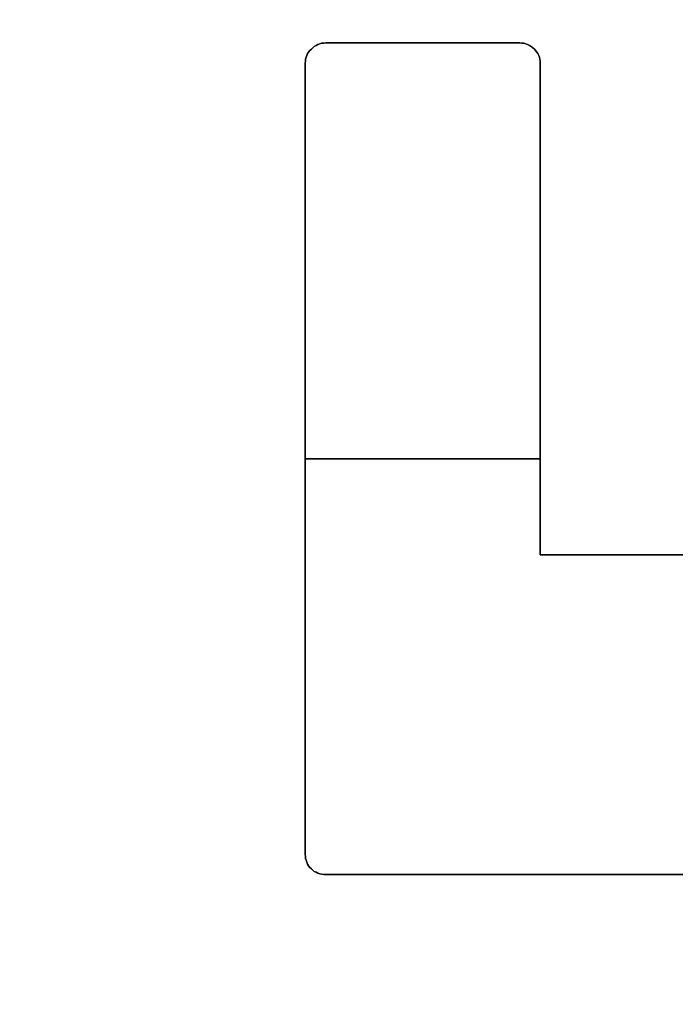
# Model space of a CAD drawing. Header units: millimetres. Extents: x -661 to 720, y -255 to 255.
# Tile 634 of 656: x -471.3 to -469.63, y -29.53 to -27.02. Entities that reach past the tile are written whole.
import ezdxf

# ---------------------------------------------------------------- set-up
doc = ezdxf.new("R2010")
doc.units = ezdxf.units.MM
doc.layers.add('Floreana 120', color=18, linetype='Continuous', true_color=0x000000)

msp = doc.modelspace()

# ---------------------------------------------------------------- linework, layer by layer
at = {"layer": 'Floreana 120', "color": 253, "true_color": 0x97aaae}
for p, q in [((-470.5205, -27.084, -0.15), (-470.0257, -27.084, -0.15)), ((-470.5205, -27.084, -0.15), (-470.0257, -27.084, -0.15)), ((-470.2731, -27.084, -0.2), (-470.2731, -27.084, -0.1)), ((-470.2731, -27.084, -0.2), (-470.2731, -27.084, -0.1)), ((-470.5727, -27.1354, -0.15), (-470.5727, -29.1509, -0.15)), ((-470.5727, -27.1354, -0.15), (-470.5727, -29.1509, -0.15)), ((-469.9736, -28.3877, -0.15), (-469.9736, -27.1354, -0.15)), ((-469.9736, -28.3877, -0.15), (-469.9736, -27.1354, -0.15)), ((-469.9736, -27.7615, -0.2), (-469.9736, -27.7615, -0.1)), ((-469.9736, -27.7615, -0.2), (-469.9736, -27.7615, -0.1)), ((-470.5727, -28.1431, -0.2), (-470.5727, -28.1431, -0.1)), ((-470.5727, -28.1431, -0.2), (-470.5727, -28.1431, -0.1)), ((-469.9736, -28.1432, -0.2), (-470.5727, -28.1432, -0.2)), ((-470.5727, -28.1432, -0.1), (-469.9736, -28.1432, -0.1)), ((-470.5727, -28.1432, -0.1), (-469.9736, -28.1432, -0.1)), ((-469.9736, -28.1432, -0.2), (-470.5727, -28.1432, -0.2)), ((-469.9736, -28.3877, -0.15), (-469.5954, -28.3877, -0.15)), ((-469.9736, -28.3877, -0.15), (-469.5954, -28.3877, -0.15)), ((-469.7845, -28.3877, -0.2), (-469.7845, -28.3877, -0.1)), ((-469.7845, -28.3877, -0.2), (-469.7845, -28.3877, -0.1)), ((-470.5205, -29.2024, -0.15), (-469.2934, -29.2024, -0.15)), ((-470.5205, -29.2024, -0.15), (-469.2934, -29.2024, -0.15)), ((-469.907, -29.2024, -0.1), (-469.907, -29.2024, -0.2)), ((-469.907, -29.2024, -0.1), (-469.907, -29.2024, -0.2))]:
    msp.add_line(p, q, dxfattribs=at)
at = {"layer": 'Floreana 120', "color": 250, "true_color": 0x282421}
for points, knots in [([(-652.0296, -251, 10), (-475.5296, -251, 10), (-299.0296, -251, 10), (-294.0296, -251, 10), (-294.0296, -246, 10), (-294.0296, 0, 10), (-294.0296, 246, 10), (-294.0296, 251, 10), (-299.0296, 251, 10), (-475.5296, 251, 10), (-652.0296, 251, 10), (-657.0296, 251, 10), (-657.0296, 246, 10), (-657.0296, 0, 10), (-657.0296, -246, 10), (-657.0296, -251, 10), (-652.0296, -251, 10)], [0, 0, 0, 353, 353, 363, 363, 855, 855, 865, 865, 1218, 1218, 1228, 1228, 1720, 1720, 1730, 1730, 1730]), ([(-294.0296, 246), (-294.0296, 0), (-294.0296, -246), (-294.0296, -251), (-299.0296, -251), (-475.5296, -251), (-652.0296, -251), (-657.0296, -251), (-657.0296, -246), (-657.0296, 0), (-657.0296, 246), (-657.0296, 251), (-652.0296, 251), (-475.5296, 251), (-299.0296, 251), (-294.0296, 251), (-294.0296, 246)], [0, 0, 0, 492, 492, 502, 502, 855, 855, 865, 865, 1357, 1357, 1367, 1367, 1720, 1720, 1730, 1730, 1730])]:
    msp.add_rational_spline(points, [1, 1, 1, 0.707106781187, 1, 1, 1, 0.707106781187, 1, 1, 1, 0.707106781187, 1, 1, 1, 0.707106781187, 1], degree=2, knots=knots, dxfattribs=at)
at = {"layer": 'Floreana 120', "color": 253, "true_color": 0x97aaae}
for points in [[(-482.5296, -39.5), (-475.5296, -39.5), (-468.5296, -39.5), (-465.5296, -39.5), (-465.5296, -36.5), (-465.5296, 0), (-465.5296, 36.5), (-465.5296, 39.5), (-468.5296, 39.5), (-475.5296, 39.5), (-482.5296, 39.5), (-485.5296, 39.5), (-485.5296, 36.5), (-485.5296, 0), (-485.5296, -36.5), (-485.5296, -39.5), (-482.5296, -39.5)], [(-468.5296, -39.5, -0.1), (-475.5296, -39.5, -0.1), (-482.5296, -39.5, -0.1), (-485.5296, -39.5, -0.1), (-485.5296, -36.5, -0.1), (-485.5296, 0, -0.1), (-485.5296, 36.5, -0.1), (-485.5296, 39.5, -0.1), (-482.5296, 39.5, -0.1), (-475.5296, 39.5, -0.1), (-468.5296, 39.5, -0.1), (-465.5296, 39.5, -0.1), (-465.5296, 36.5, -0.1), (-465.5296, 0, -0.1), (-465.5296, -36.5, -0.1), (-465.5296, -39.5, -0.1), (-468.5296, -39.5, -0.1)]]:
    msp.add_rational_spline(points, [1, 1, 1, 0.707106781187, 1, 1, 1, 0.707106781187, 1, 1, 1, 0.707106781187, 1, 1, 1, 0.707106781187, 1], degree=2, knots=[0, 0, 0, 14, 14, 20, 20, 93, 93, 99, 99, 113, 113, 119, 119, 192, 192, 198, 198, 198], dxfattribs=at)
for points, knots in [([(-470.5727, -29.1509, -0.2), (-470.5727, -28.4791, -0.2), (-470.5727, -27.8072, -0.2), (-470.5727, -27.1354, -0.2), (-470.5727, -27.1219, -0.2), (-470.5681, -27.1082, -0.2), (-470.5571, -27.1002, -0.2), (-470.5483, -27.089, -0.2), (-470.5348, -27.084, -0.2), (-470.5205, -27.084, -0.2), (-470.3556, -27.084, -0.2), (-470.1906, -27.084, -0.2), (-470.0257, -27.084, -0.2), (-470.0122, -27.084, -0.2), (-469.9988, -27.089, -0.2), (-469.9888, -27.1002, -0.2), (-469.9798, -27.1082, -0.2), (-469.9736, -27.1219, -0.2), (-469.9736, -27.1354, -0.2), (-469.9736, -27.5528, -0.2), (-469.9736, -27.9702, -0.2), (-469.9736, -28.3877, -0.2), (-469.8475, -28.3877, -0.2), (-469.7215, -28.3877, -0.2), (-469.5954, -28.3877, -0.2), (-469.5954, -28.0891, -0.2), (-469.5954, -27.7905, -0.2), (-469.5954, -27.4919, -0.2), (-469.5954, -27.4776, -0.2), (-469.5895, -27.4639, -0.2), (-469.58, -27.4547, -0.2), (-469.5699, -27.4456, -0.2), (-469.5575, -27.4399, -0.2), (-469.5432, -27.4399, -0.2), (-469.4599, -27.4399, -0.2), (-469.3767, -27.4399, -0.2), (-469.2934, -27.4399, -0.2), (-469.2101, -27.4399, -0.2), (-469.1269, -27.4399, -0.2), (-469.0436, -27.4399, -0.2), (-469.0293, -27.4399, -0.2), (-469.0162, -27.4456, -0.2), (-469.0075, -27.4547, -0.2), (-468.9973, -27.4639, -0.2), (-468.9911, -27.4776, -0.2), (-468.9911, -27.4919, -0.2), (-468.9911, -27.7905, -0.2), (-468.9911, -28.0891, -0.2), (-468.9911, -28.3877, -0.2), (-468.8651, -28.3877, -0.2), (-468.7391, -28.3877, -0.2), (-468.6132, -28.3877, -0.2), (-468.6132, -27.9702, -0.2), (-468.6132, -27.5528, -0.2), (-468.6132, -27.1354, -0.2), (-468.6132, -27.1219, -0.2), (-468.607, -27.1082, -0.2), (-468.5982, -27.1002, -0.2), (-468.588, -27.089, -0.2), (-468.5749, -27.084, -0.2), (-468.5603, -27.084, -0.2), (-468.3957, -27.084, -0.2), (-468.2311, -27.084, -0.2), (-468.0664, -27.084, -0.2), (-468.0527, -27.084, -0.2), (-468.0387, -27.089, -0.2), (-468.0301, -27.1002, -0.2), (-468.0198, -27.1082, -0.2), (-468.0144, -27.1219, -0.2), (-468.0144, -27.1354, -0.2), (-468.0144, -27.8072, -0.2), (-468.0144, -28.4791, -0.2), (-468.0144, -29.1509, -0.2), (-468.0144, -29.1644, -0.2), (-468.0198, -29.1785, -0.2), (-468.0301, -29.188, -0.2), (-468.0387, -29.1973, -0.2), (-468.0527, -29.2024, -0.2), (-468.0664, -29.2024, -0.2), (-468.4754, -29.2024, -0.2), (-468.8844, -29.2024, -0.2), (-469.2934, -29.2024, -0.2), (-469.7025, -29.2024, -0.2), (-470.1115, -29.2024, -0.2), (-470.5205, -29.2024, -0.2), (-470.5348, -29.2024, -0.2), (-470.5483, -29.1973, -0.2), (-470.5571, -29.188, -0.2), (-470.5681, -29.1785, -0.2), (-470.5727, -29.1644, -0.2), (-470.5727, -29.1509, -0.2)], [0, 0, 0, 0, 2.015554, 2.015554, 2.015554, 2.057111, 2.057111, 2.057111, 2.099974, 2.099974, 2.099974, 2.594862, 2.594862, 2.594862, 2.637638, 2.637638, 2.637638, 2.678145, 2.678145, 2.678145, 3.930438, 3.930438, 3.930438, 4.308709, 4.308709, 4.308709, 5.204435, 5.204435, 5.204435, 5.246862, 5.246862, 5.246862, 5.288464, 5.288464, 5.288464, 5.538233, 5.538233, 5.538233, 5.788003, 5.788003, 5.788003, 5.829242, 5.829242, 5.829242, 5.872312, 5.872312, 5.872312, 6.768037, 6.768037, 6.768037, 7.145965, 7.145965, 7.145965, 8.398258, 8.398258, 8.398258, 8.438635, 8.438635, 8.438635, 8.48241, 8.48241, 8.48241, 8.976265, 8.976265, 8.976265, 9.018991, 9.018991, 9.018991, 9.060229, 9.060229, 9.060229, 11.075783, 11.075783, 11.075783, 11.11834, 11.11834, 11.11834, 11.159676, 11.159676, 11.159676, 12.386648, 12.386648, 12.386648, 13.613791, 13.613791, 13.613791, 13.655278, 13.655278, 13.655278, 13.698121, 13.698121, 13.698121, 13.698121]), ([(-470.5727, -29.1509, -0.1), (-470.5727, -29.1644, -0.1), (-470.5681, -29.1785, -0.1), (-470.5571, -29.188, -0.1), (-470.5483, -29.1973, -0.1), (-470.5348, -29.2024, -0.1), (-470.5205, -29.2024, -0.1), (-470.1115, -29.2024, -0.1), (-469.7025, -29.2024, -0.1), (-469.2934, -29.2024, -0.1), (-468.8844, -29.2024, -0.1), (-468.4754, -29.2024, -0.1), (-468.0664, -29.2024, -0.1), (-468.0527, -29.2024, -0.1), (-468.0387, -29.1973, -0.1), (-468.0301, -29.188, -0.1), (-468.0198, -29.1785, -0.1), (-468.0144, -29.1644, -0.1), (-468.0144, -29.1509, -0.1), (-468.0144, -28.4791, -0.1), (-468.0144, -27.8072, -0.1), (-468.0144, -27.1354, -0.1), (-468.0144, -27.1219, -0.1), (-468.0198, -27.1082, -0.1), (-468.0301, -27.1002, -0.1), (-468.0387, -27.089, -0.1), (-468.0527, -27.084, -0.1), (-468.0664, -27.084, -0.1), (-468.2311, -27.084, -0.1), (-468.3957, -27.084, -0.1), (-468.5603, -27.084, -0.1), (-468.5749, -27.084, -0.1), (-468.588, -27.089, -0.1), (-468.5982, -27.1002, -0.1), (-468.607, -27.1082, -0.1), (-468.6132, -27.1219, -0.1), (-468.6132, -27.1354, -0.1), (-468.6132, -27.5528, -0.1), (-468.6132, -27.9702, -0.1), (-468.6132, -28.3877, -0.1), (-468.7391, -28.3877, -0.1), (-468.8651, -28.3877, -0.1), (-468.9911, -28.3877, -0.1), (-468.9911, -28.0891, -0.1), (-468.9911, -27.7905, -0.1), (-468.9911, -27.4919, -0.1), (-468.9911, -27.4776, -0.1), (-468.9973, -27.4639, -0.1), (-469.0075, -27.4547, -0.1), (-469.0162, -27.4456, -0.1), (-469.0293, -27.4399, -0.1), (-469.0436, -27.4399, -0.1), (-469.1269, -27.4399, -0.1), (-469.2101, -27.4399, -0.1), (-469.2934, -27.4399, -0.1), (-469.3767, -27.4399, -0.1), (-469.4599, -27.4399, -0.1), (-469.5432, -27.4399, -0.1), (-469.5575, -27.4399, -0.1), (-469.5699, -27.4456, -0.1), (-469.58, -27.4547, -0.1), (-469.5895, -27.4639, -0.1), (-469.5954, -27.4776, -0.1), (-469.5954, -27.4919, -0.1), (-469.5954, -27.7905, -0.1), (-469.5954, -28.0891, -0.1), (-469.5954, -28.3877, -0.1), (-469.7215, -28.3877, -0.1), (-469.8475, -28.3877, -0.1), (-469.9736, -28.3877, -0.1), (-469.9736, -27.9702, -0.1), (-469.9736, -27.5528, -0.1), (-469.9736, -27.1354, -0.1), (-469.9736, -27.1219, -0.1), (-469.9798, -27.1082, -0.1), (-469.9888, -27.1002, -0.1), (-469.9988, -27.089, -0.1), (-470.0122, -27.084, -0.1), (-470.0257, -27.084, -0.1), (-470.1906, -27.084, -0.1), (-470.3556, -27.084, -0.1), (-470.5205, -27.084, -0.1), (-470.5348, -27.084, -0.1), (-470.5483, -27.089, -0.1), (-470.5571, -27.1002, -0.1), (-470.5681, -27.1082, -0.1), (-470.5727, -27.1219, -0.1), (-470.5727, -27.1354, -0.1), (-470.5727, -27.8072, -0.1), (-470.5727, -28.4791, -0.1), (-470.5727, -29.1509, -0.1)], [0, 0, 0, 0, 0.042842, 0.042842, 0.042842, 0.084329, 0.084329, 0.084329, 1.311473, 1.311473, 1.311473, 2.538445, 2.538445, 2.538445, 2.579781, 2.579781, 2.579781, 2.622338, 2.622338, 2.622338, 4.637892, 4.637892, 4.637892, 4.67913, 4.67913, 4.67913, 4.721856, 4.721856, 4.721856, 5.215711, 5.215711, 5.215711, 5.259486, 5.259486, 5.259486, 5.299863, 5.299863, 5.299863, 6.552156, 6.552156, 6.552156, 6.930084, 6.930084, 6.930084, 7.825809, 7.825809, 7.825809, 7.868879, 7.868879, 7.868879, 7.910118, 7.910118, 7.910118, 8.159887, 8.159887, 8.159887, 8.409657, 8.409657, 8.409657, 8.451259, 8.451259, 8.451259, 8.493686, 8.493686, 8.493686, 9.389411, 9.389411, 9.389411, 9.767683, 9.767683, 9.767683, 11.019976, 11.019976, 11.019976, 11.060482, 11.060482, 11.060482, 11.103259, 11.103259, 11.103259, 11.598147, 11.598147, 11.598147, 11.64101, 11.64101, 11.64101, 11.682566, 11.682566, 11.682566, 13.698121, 13.698121, 13.698121, 13.698121]), ([(-470.5727, -29.1509, -0.1), (-470.5727, -29.1644, -0.1), (-470.5681, -29.1785, -0.1), (-470.5571, -29.188, -0.1), (-470.5483, -29.1973, -0.1), (-470.5348, -29.2024, -0.1), (-470.5205, -29.2024, -0.1), (-470.1115, -29.2024, -0.1), (-469.7025, -29.2024, -0.1), (-469.2934, -29.2024, -0.1), (-468.8844, -29.2024, -0.1), (-468.4754, -29.2024, -0.1), (-468.0664, -29.2024, -0.1), (-468.0527, -29.2024, -0.1), (-468.0387, -29.1973, -0.1), (-468.0301, -29.188, -0.1), (-468.0198, -29.1785, -0.1), (-468.0144, -29.1644, -0.1), (-468.0144, -29.1509, -0.1), (-468.0144, -28.4791, -0.1), (-468.0144, -27.8072, -0.1), (-468.0144, -27.1354, -0.1), (-468.0144, -27.1219, -0.1), (-468.0198, -27.1082, -0.1), (-468.0301, -27.1002, -0.1), (-468.0387, -27.089, -0.1), (-468.0527, -27.084, -0.1), (-468.0664, -27.084, -0.1), (-468.2311, -27.084, -0.1), (-468.3957, -27.084, -0.1), (-468.5603, -27.084, -0.1), (-468.5749, -27.084, -0.1), (-468.588, -27.089, -0.1), (-468.5982, -27.1002, -0.1), (-468.607, -27.1082, -0.1), (-468.6132, -27.1219, -0.1), (-468.6132, -27.1354, -0.1), (-468.6132, -27.5528, -0.1), (-468.6132, -27.9702, -0.1), (-468.6132, -28.3877, -0.1), (-468.7391, -28.3877, -0.1), (-468.8651, -28.3877, -0.1), (-468.9911, -28.3877, -0.1), (-468.9911, -28.0891, -0.1), (-468.9911, -27.7905, -0.1), (-468.9911, -27.4919, -0.1), (-468.9911, -27.4776, -0.1), (-468.9973, -27.4639, -0.1), (-469.0075, -27.4547, -0.1), (-469.0162, -27.4456, -0.1), (-469.0293, -27.4399, -0.1), (-469.0436, -27.4399, -0.1), (-469.1269, -27.4399, -0.1), (-469.2101, -27.4399, -0.1), (-469.2934, -27.4399, -0.1), (-469.3767, -27.4399, -0.1), (-469.4599, -27.4399, -0.1), (-469.5432, -27.4399, -0.1), (-469.5575, -27.4399, -0.1), (-469.5699, -27.4456, -0.1), (-469.58, -27.4547, -0.1), (-469.5895, -27.4639, -0.1), (-469.5954, -27.4776, -0.1), (-469.5954, -27.4919, -0.1), (-469.5954, -27.7905, -0.1), (-469.5954, -28.0891, -0.1), (-469.5954, -28.3877, -0.1), (-469.7215, -28.3877, -0.1), (-469.8475, -28.3877, -0.1), (-469.9736, -28.3877, -0.1), (-469.9736, -27.9702, -0.1), (-469.9736, -27.5528, -0.1), (-469.9736, -27.1354, -0.1), (-469.9736, -27.1219, -0.1), (-469.9798, -27.1082, -0.1), (-469.9888, -27.1002, -0.1), (-469.9988, -27.089, -0.1), (-470.0122, -27.084, -0.1), (-470.0257, -27.084, -0.1), (-470.1906, -27.084, -0.1), (-470.3556, -27.084, -0.1), (-470.5205, -27.084, -0.1), (-470.5348, -27.084, -0.1), (-470.5483, -27.089, -0.1), (-470.5571, -27.1002, -0.1), (-470.5681, -27.1082, -0.1), (-470.5727, -27.1219, -0.1), (-470.5727, -27.1354, -0.1), (-470.5727, -27.8072, -0.1), (-470.5727, -28.4791, -0.1), (-470.5727, -29.1509, -0.1)], [0, 0, 0, 0, 0.042842, 0.042842, 0.042842, 0.084329, 0.084329, 0.084329, 1.311473, 1.311473, 1.311473, 2.538445, 2.538445, 2.538445, 2.579781, 2.579781, 2.579781, 2.622338, 2.622338, 2.622338, 4.637892, 4.637892, 4.637892, 4.67913, 4.67913, 4.67913, 4.721856, 4.721856, 4.721856, 5.215711, 5.215711, 5.215711, 5.259486, 5.259486, 5.259486, 5.299863, 5.299863, 5.299863, 6.552156, 6.552156, 6.552156, 6.930084, 6.930084, 6.930084, 7.825809, 7.825809, 7.825809, 7.868879, 7.868879, 7.868879, 7.910118, 7.910118, 7.910118, 8.159887, 8.159887, 8.159887, 8.409657, 8.409657, 8.409657, 8.451259, 8.451259, 8.451259, 8.493686, 8.493686, 8.493686, 9.389411, 9.389411, 9.389411, 9.767683, 9.767683, 9.767683, 11.019976, 11.019976, 11.019976, 11.060482, 11.060482, 11.060482, 11.103259, 11.103259, 11.103259, 11.598147, 11.598147, 11.598147, 11.64101, 11.64101, 11.64101, 11.682566, 11.682566, 11.682566, 13.698121, 13.698121, 13.698121, 13.698121]), ([(-470.5727, -29.1509, -0.2), (-470.5727, -28.4791, -0.2), (-470.5727, -27.8072, -0.2), (-470.5727, -27.1354, -0.2), (-470.5727, -27.1219, -0.2), (-470.5681, -27.1082, -0.2), (-470.5571, -27.1002, -0.2), (-470.5483, -27.089, -0.2), (-470.5348, -27.084, -0.2), (-470.5205, -27.084, -0.2), (-470.3556, -27.084, -0.2), (-470.1906, -27.084, -0.2), (-470.0257, -27.084, -0.2), (-470.0122, -27.084, -0.2), (-469.9988, -27.089, -0.2), (-469.9888, -27.1002, -0.2), (-469.9798, -27.1082, -0.2), (-469.9736, -27.1219, -0.2), (-469.9736, -27.1354, -0.2), (-469.9736, -27.5528, -0.2), (-469.9736, -27.9702, -0.2), (-469.9736, -28.3877, -0.2), (-469.8475, -28.3877, -0.2), (-469.7215, -28.3877, -0.2), (-469.5954, -28.3877, -0.2), (-469.5954, -28.0891, -0.2), (-469.5954, -27.7905, -0.2), (-469.5954, -27.4919, -0.2), (-469.5954, -27.4776, -0.2), (-469.5895, -27.4639, -0.2), (-469.58, -27.4547, -0.2), (-469.5699, -27.4456, -0.2), (-469.5575, -27.4399, -0.2), (-469.5432, -27.4399, -0.2), (-469.4599, -27.4399, -0.2), (-469.3767, -27.4399, -0.2), (-469.2934, -27.4399, -0.2), (-469.2101, -27.4399, -0.2), (-469.1269, -27.4399, -0.2), (-469.0436, -27.4399, -0.2), (-469.0293, -27.4399, -0.2), (-469.0162, -27.4456, -0.2), (-469.0075, -27.4547, -0.2), (-468.9973, -27.4639, -0.2), (-468.9911, -27.4776, -0.2), (-468.9911, -27.4919, -0.2), (-468.9911, -27.7905, -0.2), (-468.9911, -28.0891, -0.2), (-468.9911, -28.3877, -0.2), (-468.8651, -28.3877, -0.2), (-468.7391, -28.3877, -0.2), (-468.6132, -28.3877, -0.2), (-468.6132, -27.9702, -0.2), (-468.6132, -27.5528, -0.2), (-468.6132, -27.1354, -0.2), (-468.6132, -27.1219, -0.2), (-468.607, -27.1082, -0.2), (-468.5982, -27.1002, -0.2), (-468.588, -27.089, -0.2), (-468.5749, -27.084, -0.2), (-468.5603, -27.084, -0.2), (-468.3957, -27.084, -0.2), (-468.2311, -27.084, -0.2), (-468.0664, -27.084, -0.2), (-468.0527, -27.084, -0.2), (-468.0387, -27.089, -0.2), (-468.0301, -27.1002, -0.2), (-468.0198, -27.1082, -0.2), (-468.0144, -27.1219, -0.2), (-468.0144, -27.1354, -0.2), (-468.0144, -27.8072, -0.2), (-468.0144, -28.4791, -0.2), (-468.0144, -29.1509, -0.2), (-468.0144, -29.1644, -0.2), (-468.0198, -29.1785, -0.2), (-468.0301, -29.188, -0.2), (-468.0387, -29.1973, -0.2), (-468.0527, -29.2024, -0.2), (-468.0664, -29.2024, -0.2), (-468.4754, -29.2024, -0.2), (-468.8844, -29.2024, -0.2), (-469.2934, -29.2024, -0.2), (-469.7025, -29.2024, -0.2), (-470.1115, -29.2024, -0.2), (-470.5205, -29.2024, -0.2), (-470.5348, -29.2024, -0.2), (-470.5483, -29.1973, -0.2), (-470.5571, -29.188, -0.2), (-470.5681, -29.1785, -0.2), (-470.5727, -29.1644, -0.2), (-470.5727, -29.1509, -0.2)], [0, 0, 0, 0, 2.015554, 2.015554, 2.015554, 2.057111, 2.057111, 2.057111, 2.099974, 2.099974, 2.099974, 2.594862, 2.594862, 2.594862, 2.637638, 2.637638, 2.637638, 2.678145, 2.678145, 2.678145, 3.930438, 3.930438, 3.930438, 4.308709, 4.308709, 4.308709, 5.204435, 5.204435, 5.204435, 5.246862, 5.246862, 5.246862, 5.288464, 5.288464, 5.288464, 5.538233, 5.538233, 5.538233, 5.788003, 5.788003, 5.788003, 5.829242, 5.829242, 5.829242, 5.872312, 5.872312, 5.872312, 6.768037, 6.768037, 6.768037, 7.145965, 7.145965, 7.145965, 8.398258, 8.398258, 8.398258, 8.438635, 8.438635, 8.438635, 8.48241, 8.48241, 8.48241, 8.976265, 8.976265, 8.976265, 9.018991, 9.018991, 9.018991, 9.060229, 9.060229, 9.060229, 11.075783, 11.075783, 11.075783, 11.11834, 11.11834, 11.11834, 11.159676, 11.159676, 11.159676, 12.386648, 12.386648, 12.386648, 13.613791, 13.613791, 13.613791, 13.655278, 13.655278, 13.655278, 13.698121, 13.698121, 13.698121, 13.698121])]:
    msp.add_open_spline(points, degree=3, knots=knots, dxfattribs=at)
for points, degree in [([(-470.5205, -27.084, -0.2), (-470.5348, -27.084, -0.2), (-470.5483, -27.089, -0.2), (-470.5571, -27.1002, -0.2)], 3), ([(-470.5571, -27.1002, -0.1), (-470.5483, -27.089, -0.1), (-470.5348, -27.084, -0.1), (-470.5205, -27.084, -0.1)], 3), ([(-470.5205, -27.084, -0.15), (-470.5348, -27.084, -0.15), (-470.5483, -27.089, -0.15), (-470.5571, -27.1002, -0.15)], 3), ([(-470.5205, -27.084, -0.2), (-470.5348, -27.084, -0.2), (-470.5483, -27.089, -0.2), (-470.5571, -27.1002, -0.2)], 3), ([(-470.5571, -27.1002, -0.1), (-470.5483, -27.089, -0.1), (-470.5348, -27.084, -0.1), (-470.5205, -27.084, -0.1)], 3), ([(-470.5205, -27.084, -0.15), (-470.5348, -27.084, -0.15), (-470.5483, -27.089, -0.15), (-470.5571, -27.1002, -0.15)], 3), ([(-470.0257, -27.084, -0.2), (-470.2731, -27.084, -0.2), (-470.5205, -27.084, -0.2)], 2), ([(-470.5205, -27.084, -0.2), (-470.5205, -27.084, -0.15), (-470.5205, -27.084, -0.1)], 2), ([(-470.5205, -27.084, -0.1), (-470.2731, -27.084, -0.1), (-470.0257, -27.084, -0.1)], 2), ([(-470.0257, -27.084, -0.2), (-470.2731, -27.084, -0.2), (-470.5205, -27.084, -0.2)], 2), ([(-470.5205, -27.084, -0.2), (-470.5205, -27.084, -0.15), (-470.5205, -27.084, -0.1)], 2), ([(-470.5205, -27.084, -0.1), (-470.2731, -27.084, -0.1), (-470.0257, -27.084, -0.1)], 2), ([(-470.5205, -27.084, -0.1), (-470.5205, -27.084, -0.15), (-470.5205, -27.084, -0.2)], 2), ([(-470.5205, -27.084, -0.1), (-470.5205, -27.084, -0.15), (-470.5205, -27.084, -0.2)], 2), ([(-469.9888, -27.1002, -0.2), (-469.9988, -27.089, -0.2), (-470.0122, -27.084, -0.2), (-470.0257, -27.084, -0.2)], 3), ([(-470.0257, -27.084, -0.2), (-470.0257, -27.084, -0.15), (-470.0257, -27.084, -0.1)], 2), ([(-470.0257, -27.084, -0.1), (-470.0122, -27.084, -0.1), (-469.9988, -27.089, -0.1), (-469.9888, -27.1002, -0.1)], 3), ([(-469.9888, -27.1002, -0.15), (-469.9988, -27.089, -0.15), (-470.0122, -27.084, -0.15), (-470.0257, -27.084, -0.15)], 3), ([(-470.0257, -27.084, -0.1), (-470.0257, -27.084, -0.15), (-470.0257, -27.084, -0.2)], 2), ([(-470.0257, -27.084, -0.1), (-470.0257, -27.084, -0.15), (-470.0257, -27.084, -0.2)], 2), ([(-469.9888, -27.1002, -0.2), (-469.9988, -27.089, -0.2), (-470.0122, -27.084, -0.2), (-470.0257, -27.084, -0.2)], 3), ([(-470.0257, -27.084, -0.2), (-470.0257, -27.084, -0.15), (-470.0257, -27.084, -0.1)], 2), ([(-470.0257, -27.084, -0.1), (-470.0122, -27.084, -0.1), (-469.9988, -27.089, -0.1), (-469.9888, -27.1002, -0.1)], 3), ([(-469.9888, -27.1002, -0.15), (-469.9988, -27.089, -0.15), (-470.0122, -27.084, -0.15), (-470.0257, -27.084, -0.15)], 3), ([(-470.5571, -27.1002, -0.2), (-470.5681, -27.1082, -0.2), (-470.5727, -27.1219, -0.2), (-470.5727, -27.1354, -0.2)], 3), ([(-470.5727, -27.1354, -0.1), (-470.5727, -27.1219, -0.1), (-470.5681, -27.1082, -0.1), (-470.5571, -27.1002, -0.1)], 3), ([(-470.5571, -27.1002, -0.15), (-470.5681, -27.1082, -0.15), (-470.5727, -27.1219, -0.15), (-470.5727, -27.1354, -0.15)], 3), ([(-470.5571, -27.1002, -0.2), (-470.5681, -27.1082, -0.2), (-470.5727, -27.1219, -0.2), (-470.5727, -27.1354, -0.2)], 3), ([(-470.5727, -27.1354, -0.1), (-470.5727, -27.1219, -0.1), (-470.5681, -27.1082, -0.1), (-470.5571, -27.1002, -0.1)], 3), ([(-470.5571, -27.1002, -0.15), (-470.5681, -27.1082, -0.15), (-470.5727, -27.1219, -0.15), (-470.5727, -27.1354, -0.15)], 3), ([(-470.5571, -27.1002, -0.1), (-470.5571, -27.1002, -0.15), (-470.5571, -27.1002, -0.2)], 2), ([(-470.5571, -27.1002, -0.1), (-470.5571, -27.1002, -0.15), (-470.5571, -27.1002, -0.2)], 2), ([(-470.5571, -27.1002, -0.2), (-470.5571, -27.1002, -0.15), (-470.5571, -27.1002, -0.1)], 2), ([(-470.5571, -27.1002, -0.2), (-470.5571, -27.1002, -0.15), (-470.5571, -27.1002, -0.1)], 2), ([(-470.5409, -27.0879, -0.1), (-470.5409, -27.0879, -0.15), (-470.5409, -27.0879, -0.2)], 2), ([(-470.5409, -27.0879, -0.1), (-470.5409, -27.0879, -0.15), (-470.5409, -27.0879, -0.2)], 2), ([(-470.0059, -27.0879, -0.1), (-470.0059, -27.0879, -0.15), (-470.0059, -27.0879, -0.2)], 2), ([(-470.0059, -27.0879, -0.1), (-470.0059, -27.0879, -0.15), (-470.0059, -27.0879, -0.2)], 2), ([(-469.9888, -27.1002, -0.1), (-469.9888, -27.1002, -0.15), (-469.9888, -27.1002, -0.2)], 2), ([(-469.9736, -27.1354, -0.2), (-469.9736, -27.1219, -0.2), (-469.9798, -27.1082, -0.2), (-469.9888, -27.1002, -0.2)], 3), ([(-469.9888, -27.1002, -0.2), (-469.9888, -27.1002, -0.15), (-469.9888, -27.1002, -0.1)], 2), ([(-469.9888, -27.1002, -0.1), (-469.9798, -27.1082, -0.1), (-469.9736, -27.1219, -0.1), (-469.9736, -27.1354, -0.1)], 3), ([(-469.9736, -27.1354, -0.15), (-469.9736, -27.1219, -0.15), (-469.9798, -27.1082, -0.15), (-469.9888, -27.1002, -0.15)], 3), ([(-469.9888, -27.1002, -0.1), (-469.9888, -27.1002, -0.15), (-469.9888, -27.1002, -0.2)], 2), ([(-469.9736, -27.1354, -0.2), (-469.9736, -27.1219, -0.2), (-469.9798, -27.1082, -0.2), (-469.9888, -27.1002, -0.2)], 3), ([(-469.9888, -27.1002, -0.2), (-469.9888, -27.1002, -0.15), (-469.9888, -27.1002, -0.1)], 2), ([(-469.9888, -27.1002, -0.1), (-469.9798, -27.1082, -0.1), (-469.9736, -27.1219, -0.1), (-469.9736, -27.1354, -0.1)], 3), ([(-469.9736, -27.1354, -0.15), (-469.9736, -27.1219, -0.15), (-469.9798, -27.1082, -0.15), (-469.9888, -27.1002, -0.15)], 3), ([(-470.5727, -27.1354, -0.2), (-470.5727, -27.1354, -0.15), (-470.5727, -27.1354, -0.1)], 2), ([(-470.5727, -27.1354, -0.2), (-470.5727, -27.1354, -0.15), (-470.5727, -27.1354, -0.1)], 2), ([(-470.5727, -29.1509, -0.1), (-470.5727, -28.1431, -0.1), (-470.5727, -27.1354, -0.1)], 2), ([(-470.5727, -27.1354, -0.1), (-470.5727, -27.1354, -0.15), (-470.5727, -27.1354, -0.2)], 2), ([(-470.5727, -27.1354, -0.2), (-470.5727, -28.1431, -0.2), (-470.5727, -29.1509, -0.2)], 2), ([(-470.5727, -29.1509, -0.1), (-470.5727, -28.1431, -0.1), (-470.5727, -27.1354, -0.1)], 2), ([(-470.5727, -27.1354, -0.1), (-470.5727, -27.1354, -0.15), (-470.5727, -27.1354, -0.2)], 2), ([(-470.5727, -27.1354, -0.2), (-470.5727, -28.1431, -0.2), (-470.5727, -29.1509, -0.2)], 2), ([(-470.569, -27.1157, -0.1), (-470.569, -27.1157, -0.15), (-470.569, -27.1157, -0.2)], 2), ([(-470.569, -27.1157, -0.1), (-470.569, -27.1157, -0.15), (-470.569, -27.1157, -0.2)], 2), ([(-469.9779, -27.1157, -0.1), (-469.9779, -27.1157, -0.15), (-469.9779, -27.1157, -0.2)], 2), ([(-469.9779, -27.1157, -0.1), (-469.9779, -27.1157, -0.15), (-469.9779, -27.1157, -0.2)], 2), ([(-469.9736, -27.1354, -0.1), (-469.9736, -27.7615, -0.1), (-469.9736, -28.3877, -0.1)], 2), ([(-469.9736, -28.3877, -0.2), (-469.9736, -27.7615, -0.2), (-469.9736, -27.1354, -0.2)], 2), ([(-469.9736, -27.1354, -0.2), (-469.9736, -27.1354, -0.15), (-469.9736, -27.1354, -0.1)], 2), ([(-469.9736, -27.1354, -0.1), (-469.9736, -27.1354, -0.15), (-469.9736, -27.1354, -0.2)], 2), ([(-469.9736, -27.1354, -0.1), (-469.9736, -27.7615, -0.1), (-469.9736, -28.3877, -0.1)], 2), ([(-469.9736, -28.3877, -0.2), (-469.9736, -27.7615, -0.2), (-469.9736, -27.1354, -0.2)], 2), ([(-469.9736, -27.1354, -0.2), (-469.9736, -27.1354, -0.15), (-469.9736, -27.1354, -0.1)], 2), ([(-469.9736, -27.1354, -0.1), (-469.9736, -27.1354, -0.15), (-469.9736, -27.1354, -0.2)], 2), ([(-469.9736, -28.3877, -0.1), (-469.9736, -28.3877, -0.15), (-469.9736, -28.3877, -0.2)], 2), ([(-469.9736, -28.3877, -0.1), (-469.9736, -28.3877, -0.15), (-469.9736, -28.3877, -0.2)], 2), ([(-469.5954, -28.3877, -0.2), (-469.7845, -28.3877, -0.2), (-469.9736, -28.3877, -0.2)], 2), ([(-469.9736, -28.3877, -0.2), (-469.9736, -28.3877, -0.15), (-469.9736, -28.3877, -0.1)], 2), ([(-469.9736, -28.3877, -0.1), (-469.7845, -28.3877, -0.1), (-469.5954, -28.3877, -0.1)], 2), ([(-469.5954, -28.3877, -0.2), (-469.7845, -28.3877, -0.2), (-469.9736, -28.3877, -0.2)], 2), ([(-469.9736, -28.3877, -0.2), (-469.9736, -28.3877, -0.15), (-469.9736, -28.3877, -0.1)], 2), ([(-469.9736, -28.3877, -0.1), (-469.7845, -28.3877, -0.1), (-469.5954, -28.3877, -0.1)], 2), ([(-470.5727, -29.1509, -0.1), (-470.5727, -29.1509, -0.15), (-470.5727, -29.1509, -0.2)], 2), ([(-470.5727, -29.1509, -0.2), (-470.5727, -29.1644, -0.2), (-470.5681, -29.1785, -0.2), (-470.5571, -29.188, -0.2)], 3), ([(-470.5571, -29.188, -0.1), (-470.5681, -29.1785, -0.1), (-470.5727, -29.1644, -0.1), (-470.5727, -29.1509, -0.1)], 3), ([(-470.5727, -29.1509, -0.1), (-470.5727, -29.1509, -0.15), (-470.5727, -29.1509, -0.2)], 2), ([(-470.5727, -29.1509, -0.15), (-470.5727, -29.1644, -0.15), (-470.5681, -29.1785, -0.15), (-470.5571, -29.188, -0.15)], 3), ([(-470.5727, -29.1509, -0.2), (-470.5727, -29.1509, -0.15), (-470.5727, -29.1509, -0.1)], 2), ([(-470.5727, -29.1509, -0.1), (-470.5727, -29.1509, -0.15), (-470.5727, -29.1509, -0.2)], 2), ([(-470.5727, -29.1509, -0.2), (-470.5727, -29.1644, -0.2), (-470.5681, -29.1785, -0.2), (-470.5571, -29.188, -0.2)], 3), ([(-470.5571, -29.188, -0.1), (-470.5681, -29.1785, -0.1), (-470.5727, -29.1644, -0.1), (-470.5727, -29.1509, -0.1)], 3), ([(-470.5727, -29.1509, -0.1), (-470.5727, -29.1509, -0.15), (-470.5727, -29.1509, -0.2)], 2), ([(-470.5727, -29.1509, -0.15), (-470.5727, -29.1644, -0.15), (-470.5681, -29.1785, -0.15), (-470.5571, -29.188, -0.15)], 3), ([(-470.5727, -29.1509, -0.2), (-470.5727, -29.1509, -0.15), (-470.5727, -29.1509, -0.1)], 2), ([(-470.5571, -29.188, -0.2), (-470.5571, -29.188, -0.15), (-470.5571, -29.188, -0.1)], 2), ([(-470.5571, -29.188, -0.2), (-470.5571, -29.188, -0.15), (-470.5571, -29.188, -0.1)], 2), ([(-470.5571, -29.188, -0.1), (-470.5571, -29.188, -0.15), (-470.5571, -29.188, -0.2)], 2), ([(-470.5571, -29.188, -0.2), (-470.5483, -29.1973, -0.2), (-470.5348, -29.2024, -0.2), (-470.5205, -29.2024, -0.2)], 3), ([(-470.5205, -29.2024, -0.1), (-470.5348, -29.2024, -0.1), (-470.5483, -29.1973, -0.1), (-470.5571, -29.188, -0.1)], 3), ([(-470.5571, -29.188, -0.15), (-470.5483, -29.1973, -0.15), (-470.5348, -29.2024, -0.15), (-470.5205, -29.2024, -0.15)], 3), ([(-470.5571, -29.188, -0.1), (-470.5571, -29.188, -0.15), (-470.5571, -29.188, -0.2)], 2), ([(-470.5571, -29.188, -0.2), (-470.5483, -29.1973, -0.2), (-470.5348, -29.2024, -0.2), (-470.5205, -29.2024, -0.2)], 3), ([(-470.5205, -29.2024, -0.1), (-470.5348, -29.2024, -0.1), (-470.5483, -29.1973, -0.1), (-470.5571, -29.188, -0.1)], 3), ([(-470.5571, -29.188, -0.15), (-470.5483, -29.1973, -0.15), (-470.5348, -29.2024, -0.15), (-470.5205, -29.2024, -0.15)], 3), ([(-470.5409, -29.1987, -0.1), (-470.5409, -29.1987, -0.15), (-470.5409, -29.1987, -0.2)], 2), ([(-470.5409, -29.1987, -0.1), (-470.5409, -29.1987, -0.15), (-470.5409, -29.1987, -0.2)], 2), ([(-469.2934, -29.2024, -0.1), (-469.907, -29.2024, -0.1), (-470.5205, -29.2024, -0.1)], 2), ([(-470.5205, -29.2024, -0.1), (-470.5205, -29.2024, -0.15), (-470.5205, -29.2024, -0.2)], 2), ([(-470.5205, -29.2024, -0.2), (-469.907, -29.2024, -0.2), (-469.2934, -29.2024, -0.2)], 2), ([(-469.2934, -29.2024, -0.1), (-469.907, -29.2024, -0.1), (-470.5205, -29.2024, -0.1)], 2), ([(-470.5205, -29.2024, -0.1), (-470.5205, -29.2024, -0.15), (-470.5205, -29.2024, -0.2)], 2), ([(-470.5205, -29.2024, -0.2), (-469.907, -29.2024, -0.2), (-469.2934, -29.2024, -0.2)], 2), ([(-470.5205, -29.2024, -0.2), (-470.5205, -29.2024, -0.15), (-470.5205, -29.2024, -0.1)], 2), ([(-470.5205, -29.2024, -0.2), (-470.5205, -29.2024, -0.15), (-470.5205, -29.2024, -0.1)], 2)]:
    msp.add_open_spline(points, degree=degree, dxfattribs=at)

doc.saveas('drawing.dxf')
